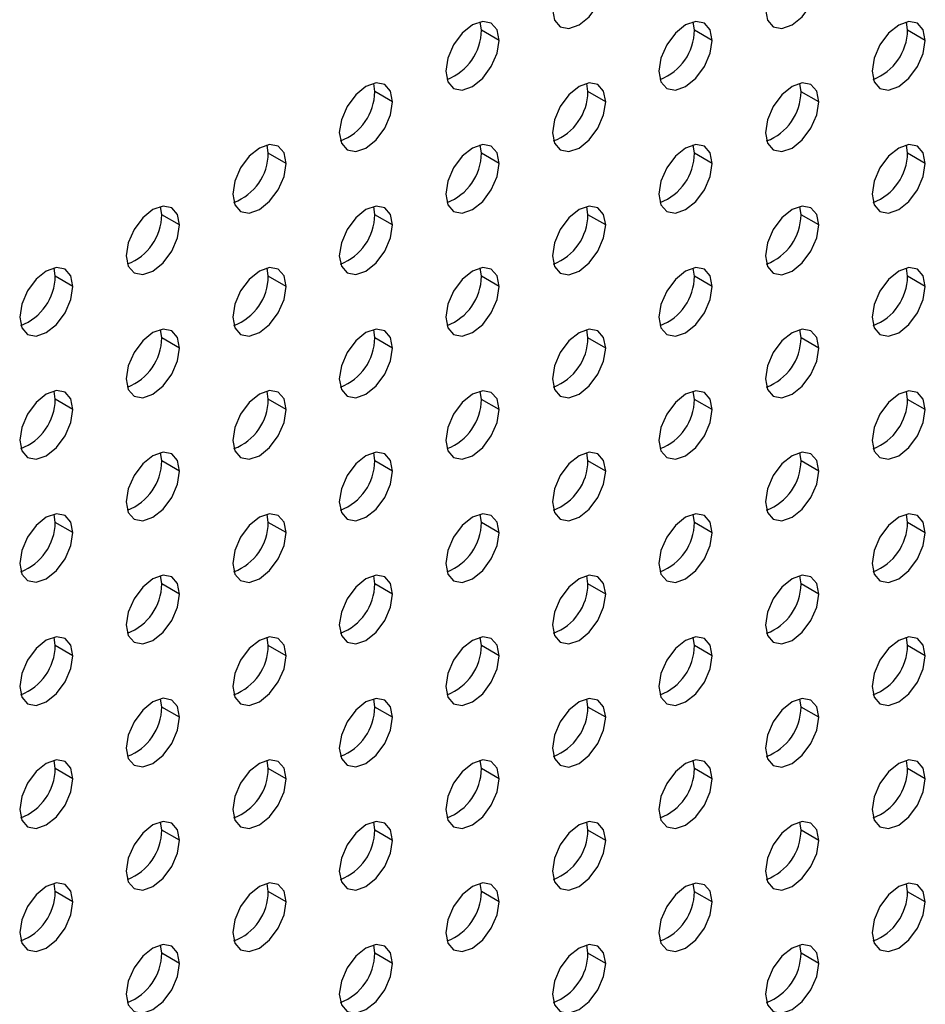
# Model space of a CAD drawing. Header units: millimetres. Extents: x 0 to 1118, y 0 to 864.
# Tile 287 of 304: x 1016.05 to 1022.06, y 678.5 to 685.04. Entities that reach past the tile are written whole.
import ezdxf

# ---------------------------------------------------------------- set-up
doc = ezdxf.new("R2010")
doc.units = ezdxf.units.MM

msp = doc.modelspace()

# ---------------------------------------------------------------- linework, layer by layer
at = {"color": 7, "linetype": 'Continuous', "lineweight": 25}
for p, q in [((1019.1129, 684.9671), (1019.1052, 685.022)), ((1019.2307, 684.8991), (1019.1129, 684.9671)), ((1020.5271, 684.967), (1020.5195, 685.0219)), ((1020.6449, 684.8989), (1020.5271, 684.967)), ((1021.9413, 684.9668), (1021.9337, 685.0217)), ((1022.0591, 684.8988), (1021.9413, 684.9668)), ((1018.4058, 684.5589), (1018.3981, 684.6138)), ((1019.82, 684.5588), (1019.8123, 684.6136)), ((1021.2342, 684.5586), (1021.2266, 684.6135)), ((1018.5236, 684.4909), (1018.4058, 684.5589)), ((1019.9378, 684.4907), (1019.82, 684.5588)), ((1021.352, 684.4906), (1021.2342, 684.5586)), ((1017.6986, 684.1507), (1017.691, 684.2056)), ((1019.1129, 684.1506), (1019.1052, 684.2054)), ((1020.5271, 684.1504), (1020.5195, 684.2053)), ((1021.9413, 684.1503), (1021.9337, 684.2052)), ((1017.8165, 684.0827), (1017.6986, 684.1507)), ((1019.2307, 684.0825), (1019.1129, 684.1506)), ((1020.6449, 684.0824), (1020.5271, 684.1504)), ((1022.0591, 684.0823), (1021.9413, 684.1503)), ((1016.9915, 683.7425), (1016.9839, 683.7974)), ((1018.4058, 683.7424), (1018.3981, 683.7972)), ((1019.82, 683.7422), (1019.8123, 683.7971)), ((1021.2342, 683.7421), (1021.2266, 683.797)), ((1017.1094, 683.6745), (1016.9915, 683.7425)), ((1018.5236, 683.6743), (1018.4058, 683.7424)), ((1019.9378, 683.6742), (1019.82, 683.7422)), ((1021.352, 683.6741), (1021.2342, 683.7421)), ((1016.2844, 683.3343), (1016.2768, 683.3892)), ((1016.4023, 683.2663), (1016.2844, 683.3343)), ((1017.6986, 683.3342), (1017.691, 683.389)), ((1017.8165, 683.2661), (1017.6986, 683.3342)), ((1019.1129, 683.334), (1019.1052, 683.3889)), ((1019.2307, 683.266), (1019.1129, 683.334)), ((1020.5271, 683.3339), (1020.5195, 683.3888)), ((1020.6449, 683.2659), (1020.5271, 683.3339)), ((1021.9413, 683.3338), (1021.9337, 683.3886)), ((1022.0591, 683.2657), (1021.9413, 683.3338)), ((1016.9915, 682.9259), (1016.9839, 682.9808)), ((1018.4058, 682.9258), (1018.3981, 682.9807)), ((1019.82, 682.9257), (1019.8123, 682.9806)), ((1021.2342, 682.9255), (1021.2266, 682.9804)), ((1017.1094, 682.8579), (1016.9915, 682.9259)), ((1018.5236, 682.8578), (1018.4058, 682.9258)), ((1019.9378, 682.8576), (1019.82, 682.9257)), ((1021.352, 682.8575), (1021.2342, 682.9255)), ((1016.2844, 682.5177), (1016.2768, 682.5726)), ((1017.6986, 682.5176), (1017.691, 682.5725)), ((1019.1129, 682.5175), (1019.1052, 682.5724)), ((1020.5271, 682.5173), (1020.5195, 682.5722)), ((1021.9413, 682.5172), (1021.9337, 682.5721)), ((1016.4023, 682.4497), (1016.2844, 682.5177)), ((1017.8165, 682.4496), (1017.6986, 682.5176)), ((1019.2307, 682.4494), (1019.1129, 682.5175)), ((1020.6449, 682.4493), (1020.5271, 682.5173)), ((1022.0591, 682.4492), (1021.9413, 682.5172)), ((1016.9915, 682.1094), (1016.9839, 682.1643)), ((1018.4058, 682.1093), (1018.3981, 682.1642)), ((1019.82, 682.1091), (1019.8123, 682.164)), ((1021.2342, 682.109), (1021.2266, 682.1639)), ((1017.1094, 682.0414), (1016.9915, 682.1094)), ((1018.5236, 682.0412), (1018.4058, 682.1093)), ((1019.9378, 682.0411), (1019.82, 682.1091)), ((1021.352, 682.041), (1021.2342, 682.109)), ((1016.2844, 681.7012), (1016.2768, 681.7561)), ((1016.4023, 681.6332), (1016.2844, 681.7012)), ((1017.6986, 681.7011), (1017.691, 681.756)), ((1017.8165, 681.633), (1017.6986, 681.7011)), ((1019.1129, 681.7009), (1019.1052, 681.7558)), ((1019.2307, 681.6329), (1019.1129, 681.7009)), ((1020.5271, 681.7008), (1020.5195, 681.7557)), ((1020.6449, 681.6328), (1020.5271, 681.7008)), ((1021.9413, 681.7007), (1021.9337, 681.7556)), ((1022.0591, 681.6326), (1021.9413, 681.7007)), ((1016.9915, 681.2929), (1016.9839, 681.3477)), ((1018.4058, 681.2927), (1018.3981, 681.3476)), ((1019.82, 681.2926), (1019.8123, 681.3475)), ((1021.2342, 681.2925), (1021.2266, 681.3474)), ((1017.1094, 681.2248), (1016.9915, 681.2929)), ((1018.5236, 681.2247), (1018.4058, 681.2927)), ((1019.9378, 681.2246), (1019.82, 681.2926)), ((1021.352, 681.2244), (1021.2342, 681.2925)), ((1016.2844, 680.8847), (1016.2768, 680.9395)), ((1017.6986, 680.8845), (1017.691, 680.9394)), ((1019.1129, 680.8844), (1019.1052, 680.9393)), ((1020.5271, 680.8843), (1020.5195, 680.9391)), ((1021.9413, 680.8841), (1021.9337, 680.939)), ((1016.4023, 680.8166), (1016.2844, 680.8847)), ((1017.8165, 680.8165), (1017.6986, 680.8845)), ((1019.2307, 680.8164), (1019.1129, 680.8844)), ((1020.6449, 680.8162), (1020.5271, 680.8843)), ((1022.0591, 680.8161), (1021.9413, 680.8841)), ((1016.9915, 680.4763), (1016.9839, 680.5312)), ((1018.4058, 680.4762), (1018.3981, 680.5311)), ((1019.82, 680.4761), (1019.8123, 680.5309)), ((1021.2342, 680.4759), (1021.2266, 680.5308)), ((1017.1094, 680.4083), (1016.9915, 680.4763)), ((1018.5236, 680.4082), (1018.4058, 680.4762)), ((1019.9378, 680.408), (1019.82, 680.4761)), ((1021.352, 680.4079), (1021.2342, 680.4759)), ((1016.2844, 680.0681), (1016.2768, 680.123)), ((1016.4023, 680.0001), (1016.2844, 680.0681)), ((1017.6986, 680.068), (1017.691, 680.1229)), ((1017.8165, 680), (1017.6986, 680.068)), ((1019.1129, 680.0679), (1019.1052, 680.1227)), ((1019.2307, 679.9998), (1019.1129, 680.0679)), ((1020.5271, 680.0677), (1020.5195, 680.1226)), ((1020.6449, 679.9997), (1020.5271, 680.0677)), ((1021.9413, 680.0676), (1021.9337, 680.1225)), ((1022.0591, 679.9996), (1021.9413, 680.0676)), ((1016.9915, 679.6598), (1016.9839, 679.7147)), ((1018.4058, 679.6597), (1018.3981, 679.7145)), ((1019.82, 679.6595), (1019.8123, 679.7144)), ((1021.2342, 679.6594), (1021.2266, 679.7143)), ((1017.1094, 679.5918), (1016.9915, 679.6598)), ((1018.5236, 679.5916), (1018.4058, 679.6597)), ((1019.9378, 679.5915), (1019.82, 679.6595)), ((1021.352, 679.5914), (1021.2342, 679.6594)), ((1016.2844, 679.2516), (1016.2768, 679.3065)), ((1017.6986, 679.2514), (1017.691, 679.3063)), ((1019.1129, 679.2513), (1019.1052, 679.3062)), ((1020.5271, 679.2512), (1020.5195, 679.3061)), ((1021.9413, 679.251), (1021.9337, 679.3059)), ((1016.4023, 679.1835), (1016.2844, 679.2516)), ((1017.8165, 679.1834), (1017.6986, 679.2514)), ((1019.2307, 679.1833), (1019.1129, 679.2513)), ((1020.6449, 679.1831), (1020.5271, 679.2512)), ((1022.0591, 679.183), (1021.9413, 679.251)), ((1016.9915, 678.8432), (1016.9839, 678.8981)), ((1018.4058, 678.8431), (1018.3981, 678.898)), ((1019.82, 678.843), (1019.8123, 678.8979)), ((1021.2342, 678.8428), (1021.2266, 678.8977)), ((1017.1094, 678.7752), (1016.9915, 678.8432)), ((1018.5236, 678.7751), (1018.4058, 678.8431)), ((1019.9378, 678.7749), (1019.82, 678.843)), ((1021.352, 678.7748), (1021.2342, 678.8428))]:
    msp.add_line(p, q, dxfattribs=at)
at = {"color": 7, "linetype": 'Continuous', "lineweight": 25, "flags": 128}
for points in [[(1019.5843, 685.1032), (1019.5977, 685.0328), (1019.636, 684.9887), (1019.6934, 684.9776), (1019.761, 685.0011), (1019.8287, 685.0557), (1019.886, 685.133), (1019.9244, 685.2214), (1019.9378, 685.3073)], [(1020.9985, 685.103), (1021.0119, 685.0327), (1021.0503, 684.9886), (1021.1076, 684.9774), (1021.1753, 685.001), (1021.2429, 685.0555), (1021.3003, 685.1329), (1021.3386, 685.2213), (1021.352, 685.3071)], [(1019.2307, 684.8991), (1019.2173, 684.9694), (1019.1789, 685.0135), (1019.1216, 685.0247), (1019.0539, 685.0012), (1018.9863, 684.9466), (1018.9289, 684.8692), (1018.8906, 684.7809), (1018.8772, 684.695)], [(1020.6449, 684.8989), (1020.6315, 684.9693), (1020.5931, 685.0134), (1020.5358, 685.0245), (1020.4681, 685.001), (1020.4005, 684.9464), (1020.3431, 684.8691), (1020.3048, 684.7807), (1020.2914, 684.6948)], [(1022.0591, 684.8988), (1022.0457, 684.9692), (1022.0074, 685.0133), (1021.95, 685.0244), (1021.8824, 685.0009), (1021.8147, 684.9463), (1021.7574, 684.8689), (1021.719, 684.7806), (1021.7056, 684.6947)], [(1018.8772, 684.695), (1018.8906, 684.6246), (1018.9289, 684.5805), (1018.9863, 684.5694), (1019.0539, 684.5929), (1019.1216, 684.6475), (1019.1789, 684.7248), (1019.2173, 684.8132), (1019.2307, 684.8991)], [(1020.2914, 684.6948), (1020.3048, 684.6245), (1020.3431, 684.5804), (1020.4005, 684.5692), (1020.4681, 684.5927), (1020.5358, 684.6473), (1020.5931, 684.7247), (1020.6315, 684.813), (1020.6449, 684.8989)], [(1021.7056, 684.6947), (1021.719, 684.6243), (1021.7574, 684.5802), (1021.8147, 684.5691), (1021.8824, 684.5926), (1021.95, 684.6472), (1022.0074, 684.7246), (1022.0457, 684.8129), (1022.0591, 684.8988)], [(1018.5236, 684.4909), (1018.5101, 684.5612), (1018.4718, 684.6053), (1018.4145, 684.6165), (1018.3468, 684.5929), (1018.2792, 684.5384), (1018.2218, 684.461), (1018.1835, 684.3726), (1018.17, 684.2868)], [(1019.9378, 684.4907), (1019.9244, 684.5611), (1019.886, 684.6052), (1019.8287, 684.6163), (1019.761, 684.5928), (1019.6934, 684.5382), (1019.636, 684.4609), (1019.5977, 684.3725), (1019.5843, 684.2866)], [(1021.352, 684.4906), (1021.3386, 684.5609), (1021.3003, 684.6051), (1021.2429, 684.6162), (1021.1753, 684.5927), (1021.1076, 684.5381), (1021.0503, 684.4607), (1021.0119, 684.3724), (1020.9985, 684.2865)], [(1018.17, 684.2868), (1018.1835, 684.2164), (1018.2218, 684.1723), (1018.2792, 684.1612), (1018.3468, 684.1847), (1018.4145, 684.2393), (1018.4718, 684.3166), (1018.5101, 684.405), (1018.5236, 684.4909)], [(1019.5843, 684.2866), (1019.5977, 684.2163), (1019.636, 684.1722), (1019.6934, 684.161), (1019.761, 684.1845), (1019.8287, 684.2391), (1019.886, 684.3165), (1019.9244, 684.4048), (1019.9378, 684.4907)], [(1020.9985, 684.2865), (1021.0119, 684.2161), (1021.0503, 684.172), (1021.1076, 684.1609), (1021.1753, 684.1844), (1021.2429, 684.239), (1021.3003, 684.3164), (1021.3386, 684.4047), (1021.352, 684.4906)], [(1017.8165, 684.0827), (1017.803, 684.153), (1017.7647, 684.1971), (1017.7074, 684.2083), (1017.6397, 684.1847), (1017.5721, 684.1302), (1017.5147, 684.0528), (1017.4764, 683.9644), (1017.4629, 683.8786)], [(1019.2307, 684.0825), (1019.2173, 684.1529), (1019.1789, 684.197), (1019.1216, 684.2081), (1019.0539, 684.1846), (1018.9863, 684.13), (1018.9289, 684.0527), (1018.8906, 683.9643), (1018.8772, 683.8784)], [(1020.6449, 684.0824), (1020.6315, 684.1527), (1020.5931, 684.1968), (1020.5358, 684.208), (1020.4681, 684.1845), (1020.4005, 684.1299), (1020.3431, 684.0525), (1020.3048, 683.9642), (1020.2914, 683.8783)], [(1022.0591, 684.0823), (1022.0457, 684.1526), (1022.0074, 684.1967), (1021.95, 684.2079), (1021.8824, 684.1843), (1021.8147, 684.1298), (1021.7574, 684.0524), (1021.719, 683.964), (1021.7056, 683.8782)], [(1017.4629, 683.8786), (1017.4764, 683.8082), (1017.5147, 683.7641), (1017.5721, 683.753), (1017.6397, 683.7765), (1017.7074, 683.8311), (1017.7647, 683.9084), (1017.803, 683.9968), (1017.8165, 684.0827)], [(1018.8772, 683.8784), (1018.8906, 683.8081), (1018.9289, 683.764), (1018.9863, 683.7528), (1019.0539, 683.7763), (1019.1216, 683.8309), (1019.1789, 683.9083), (1019.2173, 683.9966), (1019.2307, 684.0825)], [(1020.2914, 683.8783), (1020.3048, 683.8079), (1020.3431, 683.7638), (1020.4005, 683.7527), (1020.4681, 683.7762), (1020.5358, 683.8308), (1020.5931, 683.9082), (1020.6315, 683.9965), (1020.6449, 684.0824)], [(1021.7056, 683.8782), (1021.719, 683.8078), (1021.7574, 683.7637), (1021.8147, 683.7526), (1021.8824, 683.7761), (1021.95, 683.8307), (1022.0074, 683.908), (1022.0457, 683.9964), (1022.0591, 684.0823)], [(1017.1094, 683.6745), (1017.0959, 683.7448), (1017.0576, 683.7889), (1017.0003, 683.8001), (1016.9326, 683.7765), (1016.865, 683.7219), (1016.8076, 683.6446), (1016.7693, 683.5562), (1016.7558, 683.4704)], [(1018.5236, 683.6743), (1018.5101, 683.7447), (1018.4718, 683.7888), (1018.4145, 683.7999), (1018.3468, 683.7764), (1018.2792, 683.7218), (1018.2218, 683.6445), (1018.1835, 683.5561), (1018.17, 683.4702)], [(1019.9378, 683.6742), (1019.9244, 683.7445), (1019.886, 683.7886), (1019.8287, 683.7998), (1019.761, 683.7763), (1019.6934, 683.7217), (1019.636, 683.6443), (1019.5977, 683.556), (1019.5843, 683.4701)], [(1021.352, 683.6741), (1021.3386, 683.7444), (1021.3003, 683.7885), (1021.2429, 683.7997), (1021.1753, 683.7761), (1021.1076, 683.7215), (1021.0503, 683.6442), (1021.0119, 683.5558), (1020.9985, 683.47)], [(1016.7558, 683.4704), (1016.7693, 683.4), (1016.8076, 683.3559), (1016.865, 683.3448), (1016.9326, 683.3683), (1017.0003, 683.4229), (1017.0576, 683.5002), (1017.0959, 683.5886), (1017.1094, 683.6745)], [(1018.17, 683.4702), (1018.1835, 683.3999), (1018.2218, 683.3558), (1018.2792, 683.3446), (1018.3468, 683.3681), (1018.4145, 683.4227), (1018.4718, 683.5001), (1018.5101, 683.5884), (1018.5236, 683.6743)], [(1019.5843, 683.4701), (1019.5977, 683.3997), (1019.636, 683.3556), (1019.6934, 683.3445), (1019.761, 683.368), (1019.8287, 683.4226), (1019.886, 683.5), (1019.9244, 683.5883), (1019.9378, 683.6742)], [(1020.9985, 683.47), (1021.0119, 683.3996), (1021.0503, 683.3555), (1021.1076, 683.3444), (1021.1753, 683.3679), (1021.2429, 683.4225), (1021.3003, 683.4998), (1021.3386, 683.5882), (1021.352, 683.6741)], [(1016.4023, 683.2663), (1016.3888, 683.3366), (1016.3505, 683.3807), (1016.2932, 683.3918), (1016.2255, 683.3683), (1016.1579, 683.3137), (1016.1005, 683.2364), (1016.0622, 683.148), (1016.0487, 683.0621)], [(1017.8165, 683.2661), (1017.803, 683.3365), (1017.7647, 683.3806), (1017.7074, 683.3917), (1017.6397, 683.3682), (1017.5721, 683.3136), (1017.5147, 683.2363), (1017.4764, 683.1479), (1017.4629, 683.062)], [(1019.2307, 683.266), (1019.2173, 683.3363), (1019.1789, 683.3804), (1019.1216, 683.3916), (1019.0539, 683.3681), (1018.9863, 683.3135), (1018.9289, 683.2361), (1018.8906, 683.1478), (1018.8772, 683.0619)], [(1020.6449, 683.2659), (1020.6315, 683.3362), (1020.5931, 683.3803), (1020.5358, 683.3915), (1020.4681, 683.3679), (1020.4005, 683.3133), (1020.3431, 683.236), (1020.3048, 683.1476), (1020.2914, 683.0618)], [(1022.0591, 683.2657), (1022.0457, 683.3361), (1022.0074, 683.3802), (1021.95, 683.3913), (1021.8824, 683.3678), (1021.8147, 683.3132), (1021.7574, 683.2359), (1021.719, 683.1475), (1021.7056, 683.0616)], [(1016.0487, 683.0621), (1016.0622, 682.9918), (1016.1005, 682.9477), (1016.1579, 682.9365), (1016.2255, 682.9601), (1016.2932, 683.0147), (1016.3505, 683.092), (1016.3888, 683.1804), (1016.4023, 683.2663)], [(1017.4629, 683.062), (1017.4764, 682.9917), (1017.5147, 682.9476), (1017.5721, 682.9364), (1017.6397, 682.9599), (1017.7074, 683.0145), (1017.7647, 683.0919), (1017.803, 683.1802), (1017.8165, 683.2661)], [(1018.8772, 683.0619), (1018.8906, 682.9915), (1018.9289, 682.9474), (1018.9863, 682.9363), (1019.0539, 682.9598), (1019.1216, 683.0144), (1019.1789, 683.0917), (1019.2173, 683.1801), (1019.2307, 683.266)], [(1020.2914, 683.0618), (1020.3048, 682.9914), (1020.3431, 682.9473), (1020.4005, 682.9362), (1020.4681, 682.9597), (1020.5358, 683.0143), (1020.5931, 683.0916), (1020.6315, 683.18), (1020.6449, 683.2659)], [(1021.7056, 683.0616), (1021.719, 682.9913), (1021.7574, 682.9472), (1021.8147, 682.936), (1021.8824, 682.9595), (1021.95, 683.0141), (1022.0074, 683.0915), (1022.0457, 683.1798), (1022.0591, 683.2657)], [(1017.1094, 682.8579), (1017.0959, 682.9283), (1017.0576, 682.9724), (1017.0003, 682.9835), (1016.9326, 682.96), (1016.865, 682.9054), (1016.8076, 682.828), (1016.7693, 682.7397), (1016.7558, 682.6538)], [(1018.5236, 682.8578), (1018.5101, 682.9281), (1018.4718, 682.9722), (1018.4145, 682.9834), (1018.3468, 682.9599), (1018.2792, 682.9053), (1018.2218, 682.8279), (1018.1835, 682.7396), (1018.17, 682.6537)], [(1019.9378, 682.8576), (1019.9244, 682.928), (1019.886, 682.9721), (1019.8287, 682.9832), (1019.761, 682.9597), (1019.6934, 682.9051), (1019.636, 682.8278), (1019.5977, 682.7394), (1019.5843, 682.6535)], [(1021.352, 682.8575), (1021.3386, 682.9279), (1021.3003, 682.972), (1021.2429, 682.9831), (1021.1753, 682.9596), (1021.1076, 682.905), (1021.0503, 682.8276), (1021.0119, 682.7393), (1020.9985, 682.6534)], [(1016.7558, 682.6538), (1016.7693, 682.5835), (1016.8076, 682.5394), (1016.865, 682.5282), (1016.9326, 682.5517), (1017.0003, 682.6063), (1017.0576, 682.6837), (1017.0959, 682.772), (1017.1094, 682.8579)], [(1018.17, 682.6537), (1018.1835, 682.5833), (1018.2218, 682.5392), (1018.2792, 682.5281), (1018.3468, 682.5516), (1018.4145, 682.6062), (1018.4718, 682.6835), (1018.5101, 682.7719), (1018.5236, 682.8578)], [(1019.5843, 682.6535), (1019.5977, 682.5832), (1019.636, 682.5391), (1019.6934, 682.5279), (1019.761, 682.5515), (1019.8287, 682.6061), (1019.886, 682.6834), (1019.9244, 682.7718), (1019.9378, 682.8576)], [(1020.9985, 682.6534), (1021.0119, 682.5831), (1021.0503, 682.539), (1021.1076, 682.5278), (1021.1753, 682.5513), (1021.2429, 682.6059), (1021.3003, 682.6833), (1021.3386, 682.7716), (1021.352, 682.8575)], [(1016.4023, 682.4497), (1016.3888, 682.5201), (1016.3505, 682.5642), (1016.2932, 682.5753), (1016.2255, 682.5518), (1016.1579, 682.4972), (1016.1005, 682.4198), (1016.0622, 682.3315), (1016.0487, 682.2456)], [(1017.8165, 682.4496), (1017.803, 682.5199), (1017.7647, 682.564), (1017.7074, 682.5752), (1017.6397, 682.5517), (1017.5721, 682.4971), (1017.5147, 682.4197), (1017.4764, 682.3314), (1017.4629, 682.2455)], [(1019.2307, 682.4494), (1019.2173, 682.5198), (1019.1789, 682.5639), (1019.1216, 682.575), (1019.0539, 682.5515), (1018.9863, 682.4969), (1018.9289, 682.4196), (1018.8906, 682.3312), (1018.8772, 682.2453)], [(1020.6449, 682.4493), (1020.6315, 682.5197), (1020.5931, 682.5638), (1020.5358, 682.5749), (1020.4681, 682.5514), (1020.4005, 682.4968), (1020.3431, 682.4194), (1020.3048, 682.3311), (1020.2914, 682.2452)], [(1022.0591, 682.4492), (1022.0457, 682.5195), (1022.0074, 682.5636), (1021.95, 682.5748), (1021.8824, 682.5513), (1021.8147, 682.4967), (1021.7574, 682.4193), (1021.719, 682.331), (1021.7056, 682.2451)], [(1016.0487, 682.2456), (1016.0622, 682.1753), (1016.1005, 682.1312), (1016.1579, 682.12), (1016.2255, 682.1435), (1016.2932, 682.1981), (1016.3505, 682.2755), (1016.3888, 682.3638), (1016.4023, 682.4497)], [(1017.4629, 682.2455), (1017.4764, 682.1751), (1017.5147, 682.131), (1017.5721, 682.1199), (1017.6397, 682.1434), (1017.7074, 682.198), (1017.7647, 682.2753), (1017.803, 682.3637), (1017.8165, 682.4496)], [(1018.8772, 682.2453), (1018.8906, 682.175), (1018.9289, 682.1309), (1018.9863, 682.1197), (1019.0539, 682.1433), (1019.1216, 682.1979), (1019.1789, 682.2752), (1019.2173, 682.3636), (1019.2307, 682.4494)], [(1020.2914, 682.2452), (1020.3048, 682.1749), (1020.3431, 682.1308), (1020.4005, 682.1196), (1020.4681, 682.1431), (1020.5358, 682.1977), (1020.5931, 682.2751), (1020.6315, 682.3634), (1020.6449, 682.4493)], [(1021.7056, 682.2451), (1021.719, 682.1747), (1021.7574, 682.1306), (1021.8147, 682.1195), (1021.8824, 682.143), (1021.95, 682.1976), (1022.0074, 682.2749), (1022.0457, 682.3633), (1022.0591, 682.4492)], [(1017.1094, 682.0414), (1017.0959, 682.1117), (1017.0576, 682.1558), (1017.0003, 682.167), (1016.9326, 682.1435), (1016.865, 682.0889), (1016.8076, 682.0115), (1016.7693, 681.9232), (1016.7558, 681.8373)], [(1018.5236, 682.0412), (1018.5101, 682.1116), (1018.4718, 682.1557), (1018.4145, 682.1668), (1018.3468, 682.1433), (1018.2792, 682.0887), (1018.2218, 682.0114), (1018.1835, 681.923), (1018.17, 681.8371)], [(1019.9378, 682.0411), (1019.9244, 682.1115), (1019.886, 682.1556), (1019.8287, 682.1667), (1019.761, 682.1432), (1019.6934, 682.0886), (1019.636, 682.0112), (1019.5977, 681.9229), (1019.5843, 681.837)], [(1021.352, 682.041), (1021.3386, 682.1113), (1021.3003, 682.1554), (1021.2429, 682.1666), (1021.1753, 682.1431), (1021.1076, 682.0885), (1021.0503, 682.0111), (1021.0119, 681.9228), (1020.9985, 681.8369)], [(1016.7558, 681.8373), (1016.7693, 681.7669), (1016.8076, 681.7228), (1016.865, 681.7117), (1016.9326, 681.7352), (1017.0003, 681.7898), (1017.0576, 681.8671), (1017.0959, 681.9555), (1017.1094, 682.0414)], [(1018.17, 681.8371), (1018.1835, 681.7668), (1018.2218, 681.7227), (1018.2792, 681.7115), (1018.3468, 681.7351), (1018.4145, 681.7896), (1018.4718, 681.867), (1018.5101, 681.9554), (1018.5236, 682.0412)], [(1019.5843, 681.837), (1019.5977, 681.7667), (1019.636, 681.7226), (1019.6934, 681.7114), (1019.761, 681.7349), (1019.8287, 681.7895), (1019.886, 681.8669), (1019.9244, 681.9552), (1019.9378, 682.0411)], [(1020.9985, 681.8369), (1021.0119, 681.7665), (1021.0503, 681.7224), (1021.1076, 681.7113), (1021.1753, 681.7348), (1021.2429, 681.7894), (1021.3003, 681.8667), (1021.3386, 681.9551), (1021.352, 682.041)], [(1016.4023, 681.6332), (1016.3888, 681.7035), (1016.3505, 681.7476), (1016.2932, 681.7588), (1016.2255, 681.7353), (1016.1579, 681.6807), (1016.1005, 681.6033), (1016.0622, 681.515), (1016.0487, 681.4291)], [(1017.8165, 681.633), (1017.803, 681.7034), (1017.7647, 681.7475), (1017.7074, 681.7586), (1017.6397, 681.7351), (1017.5721, 681.6805), (1017.5147, 681.6032), (1017.4764, 681.5148), (1017.4629, 681.4289)], [(1019.2307, 681.6329), (1019.2173, 681.7033), (1019.1789, 681.7474), (1019.1216, 681.7585), (1019.0539, 681.735), (1018.9863, 681.6804), (1018.9289, 681.603), (1018.8906, 681.5147), (1018.8772, 681.4288)], [(1020.6449, 681.6328), (1020.6315, 681.7031), (1020.5931, 681.7472), (1020.5358, 681.7584), (1020.4681, 681.7349), (1020.4005, 681.6803), (1020.3431, 681.6029), (1020.3048, 681.5146), (1020.2914, 681.4287)], [(1022.0591, 681.6326), (1022.0457, 681.703), (1022.0074, 681.7471), (1021.95, 681.7582), (1021.8824, 681.7347), (1021.8147, 681.6801), (1021.7574, 681.6028), (1021.719, 681.5144), (1021.7056, 681.4285)], [(1016.0487, 681.4291), (1016.0622, 681.3587), (1016.1005, 681.3146), (1016.1579, 681.3035), (1016.2255, 681.327), (1016.2932, 681.3816), (1016.3505, 681.4589), (1016.3888, 681.5473), (1016.4023, 681.6332)], [(1017.4629, 681.4289), (1017.4764, 681.3586), (1017.5147, 681.3145), (1017.5721, 681.3033), (1017.6397, 681.3268), (1017.7074, 681.3814), (1017.7647, 681.4588), (1017.803, 681.5471), (1017.8165, 681.633)], [(1018.8772, 681.4288), (1018.8906, 681.3585), (1018.9289, 681.3143), (1018.9863, 681.3032), (1019.0539, 681.3267), (1019.1216, 681.3813), (1019.1789, 681.4587), (1019.2173, 681.547), (1019.2307, 681.6329)], [(1020.2914, 681.4287), (1020.3048, 681.3583), (1020.3431, 681.3142), (1020.4005, 681.3031), (1020.4681, 681.3266), (1020.5358, 681.3812), (1020.5931, 681.4585), (1020.6315, 681.5469), (1020.6449, 681.6328)], [(1021.7056, 681.4285), (1021.719, 681.3582), (1021.7574, 681.3141), (1021.8147, 681.3029), (1021.8824, 681.3265), (1021.95, 681.381), (1022.0074, 681.4584), (1022.0457, 681.5468), (1022.0591, 681.6326)], [(1017.1094, 681.2248), (1017.0959, 681.2952), (1017.0576, 681.3393), (1017.0003, 681.3504), (1016.9326, 681.3269), (1016.865, 681.2723), (1016.8076, 681.195), (1016.7693, 681.1066), (1016.7558, 681.0207)], [(1018.5236, 681.2247), (1018.5101, 681.2951), (1018.4718, 681.3392), (1018.4145, 681.3503), (1018.3468, 681.3268), (1018.2792, 681.2722), (1018.2218, 681.1948), (1018.1835, 681.1065), (1018.17, 681.0206)], [(1019.9378, 681.2246), (1019.9244, 681.2949), (1019.886, 681.339), (1019.8287, 681.3502), (1019.761, 681.3267), (1019.6934, 681.2721), (1019.636, 681.1947), (1019.5977, 681.1064), (1019.5843, 681.0205)], [(1021.352, 681.2244), (1021.3386, 681.2948), (1021.3003, 681.3389), (1021.2429, 681.35), (1021.1753, 681.3265), (1021.1076, 681.2719), (1021.0503, 681.1946), (1021.0119, 681.1062), (1020.9985, 681.0203)], [(1016.7558, 681.0207), (1016.7693, 680.9504), (1016.8076, 680.9063), (1016.865, 680.8951), (1016.9326, 680.9186), (1017.0003, 680.9732), (1017.0576, 681.0506), (1017.0959, 681.1389), (1017.1094, 681.2248)], [(1018.17, 681.0206), (1018.1835, 680.9502), (1018.2218, 680.9061), (1018.2792, 680.895), (1018.3468, 680.9185), (1018.4145, 680.9731), (1018.4718, 681.0505), (1018.5101, 681.1388), (1018.5236, 681.2247)], [(1019.5843, 681.0205), (1019.5977, 680.9501), (1019.636, 680.906), (1019.6934, 680.8949), (1019.761, 680.9184), (1019.8287, 680.973), (1019.886, 681.0503), (1019.9244, 681.1387), (1019.9378, 681.2246)], [(1020.9985, 681.0203), (1021.0119, 680.95), (1021.0503, 680.9059), (1021.1076, 680.8947), (1021.1753, 680.9182), (1021.2429, 680.9728), (1021.3003, 681.0502), (1021.3386, 681.1385), (1021.352, 681.2244)], [(1016.4023, 680.8166), (1016.3888, 680.887), (1016.3505, 680.9311), (1016.2932, 680.9422), (1016.2255, 680.9187), (1016.1579, 680.8641), (1016.1005, 680.7868), (1016.0622, 680.6984), (1016.0487, 680.6125)], [(1017.8165, 680.8165), (1017.803, 680.8868), (1017.7647, 680.931), (1017.7074, 680.9421), (1017.6397, 680.9186), (1017.5721, 680.864), (1017.5147, 680.7866), (1017.4764, 680.6983), (1017.4629, 680.6124)], [(1019.2307, 680.8164), (1019.2173, 680.8867), (1019.1789, 680.9308), (1019.1216, 680.942), (1019.0539, 680.9184), (1018.9863, 680.8639), (1018.9289, 680.7865), (1018.8906, 680.6981), (1018.8772, 680.6123)], [(1020.6449, 680.8162), (1020.6315, 680.8866), (1020.5931, 680.9307), (1020.5358, 680.9418), (1020.4681, 680.9183), (1020.4005, 680.8637), (1020.3431, 680.7864), (1020.3048, 680.698), (1020.2914, 680.6121)], [(1022.0591, 680.8161), (1022.0457, 680.8864), (1022.0074, 680.9306), (1021.95, 680.9417), (1021.8824, 680.9182), (1021.8147, 680.8636), (1021.7574, 680.7862), (1021.719, 680.6979), (1021.7056, 680.612)], [(1016.0487, 680.6125), (1016.0622, 680.5422), (1016.1005, 680.4981), (1016.1579, 680.4869), (1016.2255, 680.5104), (1016.2932, 680.565), (1016.3505, 680.6424), (1016.3888, 680.7307), (1016.4023, 680.8166)], [(1017.4629, 680.6124), (1017.4764, 680.542), (1017.5147, 680.4979), (1017.5721, 680.4868), (1017.6397, 680.5103), (1017.7074, 680.5649), (1017.7647, 680.6423), (1017.803, 680.7306), (1017.8165, 680.8165)], [(1018.8772, 680.6123), (1018.8906, 680.5419), (1018.9289, 680.4978), (1018.9863, 680.4867), (1019.0539, 680.5102), (1019.1216, 680.5648), (1019.1789, 680.6421), (1019.2173, 680.7305), (1019.2307, 680.8164)], [(1020.2914, 680.6121), (1020.3048, 680.5418), (1020.3431, 680.4977), (1020.4005, 680.4865), (1020.4681, 680.51), (1020.5358, 680.5646), (1020.5931, 680.642), (1020.6315, 680.7303), (1020.6449, 680.8162)], [(1021.7056, 680.612), (1021.719, 680.5416), (1021.7574, 680.4975), (1021.8147, 680.4864), (1021.8824, 680.5099), (1021.95, 680.5645), (1022.0074, 680.6419), (1022.0457, 680.7302), (1022.0591, 680.8161)], [(1017.1094, 680.4083), (1017.0959, 680.4786), (1017.0576, 680.5227), (1017.0003, 680.5339), (1016.9326, 680.5104), (1016.865, 680.4558), (1016.8076, 680.3784), (1016.7693, 680.2901), (1016.7558, 680.2042)], [(1018.5236, 680.4082), (1018.5101, 680.4785), (1018.4718, 680.5226), (1018.4145, 680.5338), (1018.3468, 680.5102), (1018.2792, 680.4557), (1018.2218, 680.3783), (1018.1835, 680.2899), (1018.17, 680.2041)], [(1019.9378, 680.408), (1019.9244, 680.4784), (1019.886, 680.5225), (1019.8287, 680.5336), (1019.761, 680.5101), (1019.6934, 680.4555), (1019.636, 680.3782), (1019.5977, 680.2898), (1019.5843, 680.2039)], [(1021.352, 680.4079), (1021.3386, 680.4782), (1021.3003, 680.5223), (1021.2429, 680.5335), (1021.1753, 680.51), (1021.1076, 680.4554), (1021.0503, 680.378), (1021.0119, 680.2897), (1020.9985, 680.2038)], [(1016.7558, 680.2042), (1016.7693, 680.1338), (1016.8076, 680.0897), (1016.865, 680.0786), (1016.9326, 680.1021), (1017.0003, 680.1567), (1017.0576, 680.2341), (1017.0959, 680.3224), (1017.1094, 680.4083)], [(1018.17, 680.2041), (1018.1835, 680.1337), (1018.2218, 680.0896), (1018.2792, 680.0785), (1018.3468, 680.102), (1018.4145, 680.1566), (1018.4718, 680.2339), (1018.5101, 680.3223), (1018.5236, 680.4082)], [(1019.5843, 680.2039), (1019.5977, 680.1336), (1019.636, 680.0895), (1019.6934, 680.0783), (1019.761, 680.1018), (1019.8287, 680.1564), (1019.886, 680.2338), (1019.9244, 680.3221), (1019.9378, 680.408)], [(1020.9985, 680.2038), (1021.0119, 680.1334), (1021.0503, 680.0893), (1021.1076, 680.0782), (1021.1753, 680.1017), (1021.2429, 680.1563), (1021.3003, 680.2337), (1021.3386, 680.322), (1021.352, 680.4079)], [(1016.4023, 680.0001), (1016.3888, 680.0704), (1016.3505, 680.1145), (1016.2932, 680.1257), (1016.2255, 680.1022), (1016.1579, 680.0476), (1016.1005, 679.9702), (1016.0622, 679.8819), (1016.0487, 679.796)], [(1017.8165, 680), (1017.803, 680.0703), (1017.7647, 680.1144), (1017.7074, 680.1256), (1017.6397, 680.102), (1017.5721, 680.0474), (1017.5147, 679.9701), (1017.4764, 679.8817), (1017.4629, 679.7959)], [(1019.2307, 679.9998), (1019.2173, 680.0702), (1019.1789, 680.1143), (1019.1216, 680.1254), (1019.0539, 680.1019), (1018.9863, 680.0473), (1018.9289, 679.97), (1018.8906, 679.8816), (1018.8772, 679.7957)], [(1020.6449, 679.9997), (1020.6315, 680.07), (1020.5931, 680.1141), (1020.5358, 680.1253), (1020.4681, 680.1018), (1020.4005, 680.0472), (1020.3431, 679.9698), (1020.3048, 679.8815), (1020.2914, 679.7956)], [(1022.0591, 679.9996), (1022.0457, 680.0699), (1022.0074, 680.114), (1021.95, 680.1252), (1021.8824, 680.1016), (1021.8147, 680.047), (1021.7574, 679.9697), (1021.719, 679.8813), (1021.7056, 679.7955)], [(1016.0487, 679.796), (1016.0622, 679.7256), (1016.1005, 679.6815), (1016.1579, 679.6704), (1016.2255, 679.6939), (1016.2932, 679.7485), (1016.3505, 679.8259), (1016.3888, 679.9142), (1016.4023, 680.0001)], [(1017.4629, 679.7959), (1017.4764, 679.7255), (1017.5147, 679.6814), (1017.5721, 679.6703), (1017.6397, 679.6938), (1017.7074, 679.7484), (1017.7647, 679.8257), (1017.803, 679.9141), (1017.8165, 680)], [(1018.8772, 679.7957), (1018.8906, 679.7254), (1018.9289, 679.6813), (1018.9863, 679.6701), (1019.0539, 679.6936), (1019.1216, 679.7482), (1019.1789, 679.8256), (1019.2173, 679.9139), (1019.2307, 679.9998)], [(1020.2914, 679.7956), (1020.3048, 679.7252), (1020.3431, 679.6811), (1020.4005, 679.67), (1020.4681, 679.6935), (1020.5358, 679.7481), (1020.5931, 679.8255), (1020.6315, 679.9138), (1020.6449, 679.9997)], [(1021.7056, 679.7955), (1021.719, 679.7251), (1021.7574, 679.681), (1021.8147, 679.6699), (1021.8824, 679.6934), (1021.95, 679.748), (1022.0074, 679.8253), (1022.0457, 679.9137), (1022.0591, 679.9996)], [(1017.1094, 679.5918), (1017.0959, 679.6621), (1017.0576, 679.7062), (1017.0003, 679.7173), (1016.9326, 679.6938), (1016.865, 679.6392), (1016.8076, 679.5619), (1016.7693, 679.4735), (1016.7558, 679.3876)], [(1018.5236, 679.5916), (1018.5101, 679.662), (1018.4718, 679.7061), (1018.4145, 679.7172), (1018.3468, 679.6937), (1018.2792, 679.6391), (1018.2218, 679.5618), (1018.1835, 679.4734), (1018.17, 679.3875)], [(1019.9378, 679.5915), (1019.9244, 679.6618), (1019.886, 679.7059), (1019.8287, 679.7171), (1019.761, 679.6936), (1019.6934, 679.639), (1019.636, 679.5616), (1019.5977, 679.4733), (1019.5843, 679.3874)], [(1021.352, 679.5914), (1021.3386, 679.6617), (1021.3003, 679.7058), (1021.2429, 679.717), (1021.1753, 679.6934), (1021.1076, 679.6388), (1021.0503, 679.5615), (1021.0119, 679.4731), (1020.9985, 679.3873)], [(1016.7558, 679.3876), (1016.7693, 679.3173), (1016.8076, 679.2732), (1016.865, 679.262), (1016.9326, 679.2856), (1017.0003, 679.3402), (1017.0576, 679.4175), (1017.0959, 679.5059), (1017.1094, 679.5918)], [(1018.17, 679.3875), (1018.1835, 679.3172), (1018.2218, 679.2731), (1018.2792, 679.2619), (1018.3468, 679.2854), (1018.4145, 679.34), (1018.4718, 679.4174), (1018.5101, 679.5057), (1018.5236, 679.5916)], [(1019.5843, 679.3874), (1019.5977, 679.317), (1019.636, 679.2729), (1019.6934, 679.2618), (1019.761, 679.2853), (1019.8287, 679.3399), (1019.886, 679.4172), (1019.9244, 679.5056), (1019.9378, 679.5915)], [(1020.9985, 679.3873), (1021.0119, 679.3169), (1021.0503, 679.2728), (1021.1076, 679.2617), (1021.1753, 679.2852), (1021.2429, 679.3398), (1021.3003, 679.4171), (1021.3386, 679.5055), (1021.352, 679.5914)], [(1016.4023, 679.1835), (1016.3888, 679.2539), (1016.3505, 679.298), (1016.2932, 679.3091), (1016.2255, 679.2856), (1016.1579, 679.231), (1016.1005, 679.1537), (1016.0622, 679.0653), (1016.0487, 678.9794)], [(1017.8165, 679.1834), (1017.803, 679.2538), (1017.7647, 679.2979), (1017.7074, 679.309), (1017.6397, 679.2855), (1017.5721, 679.2309), (1017.5147, 679.1535), (1017.4764, 679.0652), (1017.4629, 678.9793)], [(1019.2307, 679.1833), (1019.2173, 679.2536), (1019.1789, 679.2977), (1019.1216, 679.3089), (1019.0539, 679.2854), (1018.9863, 679.2308), (1018.9289, 679.1534), (1018.8906, 679.0651), (1018.8772, 678.9792)], [(1020.6449, 679.1831), (1020.6315, 679.2535), (1020.5931, 679.2976), (1020.5358, 679.3087), (1020.4681, 679.2852), (1020.4005, 679.2306), (1020.3431, 679.1533), (1020.3048, 679.0649), (1020.2914, 678.979)], [(1022.0591, 679.183), (1022.0457, 679.2534), (1022.0074, 679.2975), (1021.95, 679.3086), (1021.8824, 679.2851), (1021.8147, 679.2305), (1021.7574, 679.1531), (1021.719, 679.0648), (1021.7056, 678.9789)], [(1016.0487, 678.9794), (1016.0622, 678.9091), (1016.1005, 678.865), (1016.1579, 678.8538), (1016.2255, 678.8774), (1016.2932, 678.932), (1016.3505, 679.0093), (1016.3888, 679.0977), (1016.4023, 679.1835)], [(1017.4629, 678.9793), (1017.4764, 678.909), (1017.5147, 678.8649), (1017.5721, 678.8537), (1017.6397, 678.8772), (1017.7074, 678.9318), (1017.7647, 679.0092), (1017.803, 679.0975), (1017.8165, 679.1834)], [(1018.8772, 678.9792), (1018.8906, 678.9088), (1018.9289, 678.8647), (1018.9863, 678.8536), (1019.0539, 678.8771), (1019.1216, 678.9317), (1019.1789, 679.009), (1019.2173, 679.0974), (1019.2307, 679.1833)], [(1020.2914, 678.979), (1020.3048, 678.9087), (1020.3431, 678.8646), (1020.4005, 678.8534), (1020.4681, 678.877), (1020.5358, 678.9316), (1020.5931, 679.0089), (1020.6315, 679.0973), (1020.6449, 679.1831)], [(1021.7056, 678.9789), (1021.719, 678.9086), (1021.7574, 678.8645), (1021.8147, 678.8533), (1021.8824, 678.8768), (1021.95, 678.9314), (1022.0074, 679.0088), (1022.0457, 679.0971), (1022.0591, 679.183)], [(1017.1094, 678.7752), (1017.0959, 678.8456), (1017.0576, 678.8897), (1017.0003, 678.9008), (1016.9326, 678.8773), (1016.865, 678.8227), (1016.8076, 678.7453), (1016.7693, 678.657), (1016.7558, 678.5711)], [(1018.5236, 678.7751), (1018.5101, 678.8454), (1018.4718, 678.8895), (1018.4145, 678.9007), (1018.3468, 678.8772), (1018.2792, 678.8226), (1018.2218, 678.7452), (1018.1835, 678.6569), (1018.17, 678.571)], [(1019.9378, 678.7749), (1019.9244, 678.8453), (1019.886, 678.8894), (1019.8287, 678.9005), (1019.761, 678.877), (1019.6934, 678.8224), (1019.636, 678.7451), (1019.5977, 678.6567), (1019.5843, 678.5708)], [(1021.352, 678.7748), (1021.3386, 678.8452), (1021.3003, 678.8893), (1021.2429, 678.9004), (1021.1753, 678.8769), (1021.1076, 678.8223), (1021.0503, 678.7449), (1021.0119, 678.6566), (1020.9985, 678.5707)], [(1016.7558, 678.5711), (1016.7693, 678.5008), (1016.8076, 678.4567), (1016.865, 678.4455), (1016.9326, 678.469), (1017.0003, 678.5236), (1017.0576, 678.601), (1017.0959, 678.6893), (1017.1094, 678.7752)], [(1018.17, 678.571), (1018.1835, 678.5006), (1018.2218, 678.4565), (1018.2792, 678.4454), (1018.3468, 678.4689), (1018.4145, 678.5235), (1018.4718, 678.6008), (1018.5101, 678.6892), (1018.5236, 678.7751)], [(1019.5843, 678.5708), (1019.5977, 678.5005), (1019.636, 678.4564), (1019.6934, 678.4452), (1019.761, 678.4688), (1019.8287, 678.5234), (1019.886, 678.6007), (1019.9244, 678.6891), (1019.9378, 678.7749)], [(1020.9985, 678.5707), (1021.0119, 678.5004), (1021.0503, 678.4563), (1021.1076, 678.4451), (1021.1753, 678.4686), (1021.2429, 678.5232), (1021.3003, 678.6006), (1021.3386, 678.6889), (1021.352, 678.7748)]]:
    msp.add_lwpolyline(points, dxfattribs=at)
at = {"color": 7, "linetype": 'Continuous', "lineweight": 25}
for centre in [(1018.7587, 684.9711), (1020.1729, 684.9709), (1021.5871, 684.9708), (1018.0516, 684.5629), (1019.4658, 684.5627), (1020.88, 684.5626), (1017.3445, 684.1547), (1018.7587, 684.1545), (1020.1729, 684.1544), (1021.5871, 684.1543), (1016.6374, 683.7464), (1018.0516, 683.7463), (1019.4658, 683.7462), (1020.88, 683.7461), (1015.9303, 683.3382), (1017.3445, 683.3381), (1018.7587, 683.338), (1020.1729, 683.3378), (1021.5871, 683.3377), (1016.6374, 682.9299), (1018.0516, 682.9298), (1019.4658, 682.9296), (1020.88, 682.9295), (1015.9303, 682.5217), (1017.3445, 682.5216), (1018.7587, 682.5214), (1020.1729, 682.5213), (1021.5871, 682.5212), (1016.6374, 682.1134), (1018.0516, 682.1132), (1019.4658, 682.1131), (1020.88, 682.113), (1015.9303, 681.7052), (1017.3445, 681.705), (1018.7587, 681.7049), (1020.1729, 681.7048), (1021.5871, 681.7046), (1016.6374, 681.2968), (1018.0516, 681.2967), (1019.4658, 681.2966), (1020.88, 681.2964), (1015.9303, 680.8886), (1017.3445, 680.8885), (1018.7587, 680.8884), (1020.1729, 680.8882), (1021.5871, 680.8881), (1016.6374, 680.4803), (1018.0516, 680.4802), (1019.4658, 680.48), (1020.88, 680.4799), (1015.9303, 680.0721), (1017.3445, 680.0719), (1018.7587, 680.0718), (1020.1729, 680.0717), (1021.5871, 680.0716), (1016.6374, 679.6637), (1018.0516, 679.6636), (1019.4658, 679.6635), (1020.88, 679.6633), (1015.9303, 679.2555), (1017.3445, 679.2554), (1018.7587, 679.2553), (1020.1729, 679.2551), (1021.5871, 679.255), (1016.6374, 678.8472), (1018.0516, 678.8471), (1019.4658, 678.8469), (1020.88, 678.8468)]:
    msp.add_arc(centre, 0.3542, 290.85165, 359.35937, dxfattribs=at)

doc.saveas('drawing.dxf')
